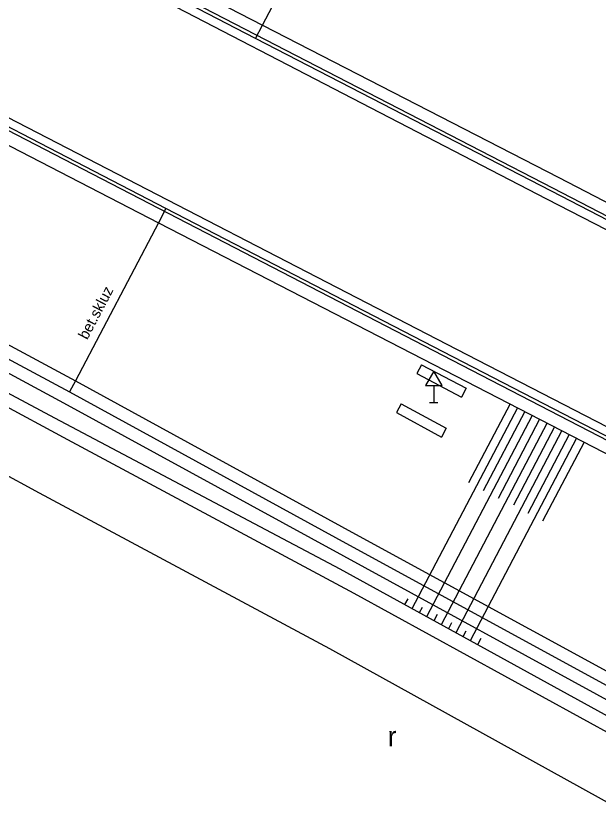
# Model space of a CAD drawing. Extents: x -539244 to -537359, y -1183785 to -1181851.
# Drawn here: x -538272.47 to -538237.45, y -1182967.25 to -1182919.18 of the extents above; entities that cross this region are included whole.
import ezdxf

# ---------------------------------------------------------------- set-up
doc = ezdxf.new("R2010")
doc.units = 0
for name, color, linetype in [('Vrstva 10', 7, 'Continuous'), ('Vrstva 11', 7, 'Continuous'), ('Vrstva 14', 7, 'Continuous'), ('Vrstva 15', 7, 'Continuous'), ('Vrstva 34', 7, 'Continuous'), ('Vrstva 36', 7, 'Continuous'), ('Vrstva 40', 7, 'Continuous'), ('Vrstva 9', 7, 'Continuous')]:
    doc.layers.add(name, color=color, linetype=linetype)

msp = doc.modelspace()

# ---------------------------------------------------------------- linework, layer by layer
at = {"layer": 'Vrstva 10'}
for p, q in [((-538276.126, -1182911.743), (-538240.606, -1182930.158)), ((-538245.379, -1182939.535), (-538280.983, -1182921.127)), ((-538240.606, -1182930.158), (-538205.053, -1182948.5)), ((-538208.035, -1182958.796), (-538245.379, -1182939.535))]:
    msp.add_line(p, q, dxfattribs=at)
at = {"layer": 'Vrstva 11'}
for p, q in [((-538292.993, -1182928.129), (-538268.896, -1182941.108)), ((-538293.705, -1182929.449), (-538269.612, -1182942.426)), ((-538204.926, -1182947.996), (-538240.312, -1182929.703)), ((-538269.354, -1182944.645), (-538286.715, -1182935.308)), ((-538288.437, -1182938.468), (-538271.073, -1182947.827)), ((-538248.115, -1182940.133), (-538248.393, -1182940.665)), ((-538248.115, -1182940.133), (-538245.422, -1182941.543)), ((-538268.896, -1182941.108), (-538252.085, -1182950.309)), ((-538248.393, -1182940.665), (-538245.7, -1182942.075)), ((-538245.422, -1182941.543), (-538245.7, -1182942.075)), ((-538269.612, -1182942.426), (-538252.805, -1182951.625)), ((-538249.336, -1182942.474), (-538249.623, -1182943.001)), ((-538249.336, -1182942.474), (-538246.625, -1182943.951)), ((-538249.623, -1182943.001), (-538246.912, -1182944.478)), ((-538246.625, -1182943.951), (-538246.912, -1182944.478)), ((-538252.158, -1182953.882), (-538269.354, -1182944.645)), ((-538271.073, -1182947.827), (-538253.648, -1182957.183)), ((-538252.085, -1182950.309), (-538224.901, -1182965.155)), ((-538252.805, -1182951.625), (-538225.621, -1182966.471)), ((-538234.565, -1182963.555), (-538252.158, -1182953.882)), ((-538253.648, -1182957.183), (-538236.378, -1182966.746))]:
    msp.add_line(p, q, dxfattribs=at)
for points in [[(-538240.312, -1182929.703), (-538258.075, -1182920.519), (-538275.862, -1182911.322)], [(-538245.6, -1182939.981), (-538263.461, -1182930.74), (-538281.255, -1182921.533)], [(-538208.271, -1182959.282), (-538218.978, -1182953.745), (-538245.6, -1182939.981)]]:
    msp.add_lwpolyline(points, dxfattribs=at)
at = {"layer": 'Vrstva 14'}
for p, q in [((-538258.075, -1182920.519), (-538257.659, -1182919.722)), ((-538293.349, -1182928.789), (-538269.254, -1182941.767)), ((-538270.135, -1182943.34), (-538294.061, -1182930.561)), ((-538263.461, -1182930.74), (-538263.909, -1182931.596)), ((-538269.254, -1182941.767), (-538252.445, -1182950.967)), ((-538253.007, -1182952.415), (-538270.135, -1182943.34)), ((-538252.445, -1182950.967), (-538225.261, -1182965.813)), ((-538226.055, -1182967.253), (-538253.007, -1182952.415))]:
    msp.add_line(p, q, dxfattribs=at)
for points in [[(-538257.659, -1182919.722), (-538252.644, -1182910.16), (-538252.311, -1182909.488)], [(-538275.462, -1182910.558), (-538257.659, -1182919.722), (-538239.865, -1182928.882)], [(-538281.72, -1182922.408), (-538263.909, -1182931.596), (-538246.078, -1182940.794)], [(-538239.865, -1182928.882), (-538213.528, -1182942.535), (-538204.537, -1182947.195)], [(-538263.909, -1182931.596), (-538268.896, -1182941.108), (-538269.254, -1182941.767)], [(-538246.078, -1182940.794), (-538219.398, -1182954.553), (-538210.451, -1182959.167)]]:
    msp.add_lwpolyline(points, dxfattribs=at)
at = {"layer": 'Vrstva 15'}
for p, q in [((-538242.793, -1182942.488), (-538245.281, -1182947.229)), ((-538242.348, -1182942.717), (-538248.687, -1182954.793)), ((-538241.903, -1182942.947), (-538244.399, -1182947.703)), ((-538241.459, -1182943.176), (-538247.81, -1182955.276)), ((-538241.015, -1182943.405), (-538243.516, -1182948.171)), ((-538240.57, -1182943.634), (-538246.934, -1182955.758)), ((-538240.126, -1182943.863), (-538242.594, -1182948.565)), ((-538239.682, -1182944.092), (-538246.058, -1182956.24)), ((-538239.237, -1182944.322), (-538241.729, -1182949.07)), ((-538238.793, -1182944.551), (-538245.182, -1182956.723)), ((-538238.348, -1182944.78), (-538240.847, -1182949.542)), ((-538248.937, -1182954.194), (-538249.125, -1182954.552)), ((-538248.08, -1182954.715), (-538248.248, -1182955.035)), ((-538247.175, -1182955.14), (-538247.373, -1182955.517)), ((-538246.314, -1182955.653), (-538246.496, -1182956)), ((-538245.446, -1182956.15), (-538245.62, -1182956.482)), ((-538244.547, -1182956.591), (-538244.743, -1182956.965))]:
    msp.add_line(p, q, dxfattribs=at)
at = {"layer": 'Vrstva 34'}
for p, q in [((-538247.377, -1182941.377), (-538247.377, -1182942.395)), ((-538247.627, -1182942.395), (-538247.127, -1182942.395))]:
    msp.add_line(p, q, dxfattribs=at)
msp.add_lwpolyline([(-538247.877, -1182941.377), (-538246.877, -1182941.377), (-538247.377, -1182940.511)], close=True, dxfattribs=at)
at = {"layer": 'Vrstva 9'}
for p, q in [((-538240.22, -1182929.525), (-538275.77, -1182911.144)), ((-538281.347, -1182921.711), (-538245.692, -1182940.159)), ((-538204.768, -1182947.852), (-538240.22, -1182929.525)), ((-538245.692, -1182940.159), (-538210.145, -1182958.538))]:
    msp.add_line(p, q, dxfattribs=at)

# ---------------------------------------------------------------- texts
at = {"layer": 'Vrstva 36'}
msp.add_text('r', height=1.2, dxfattribs=at).set_placement((-538250.143, -1182963.071))
at = {"layer": 'Vrstva 40'}
msp.add_text('bet.skluz', height=0.65, rotation=62.285, dxfattribs=at).set_placement((-538268.192, -1182938.671))

doc.saveas('drawing.dxf')
